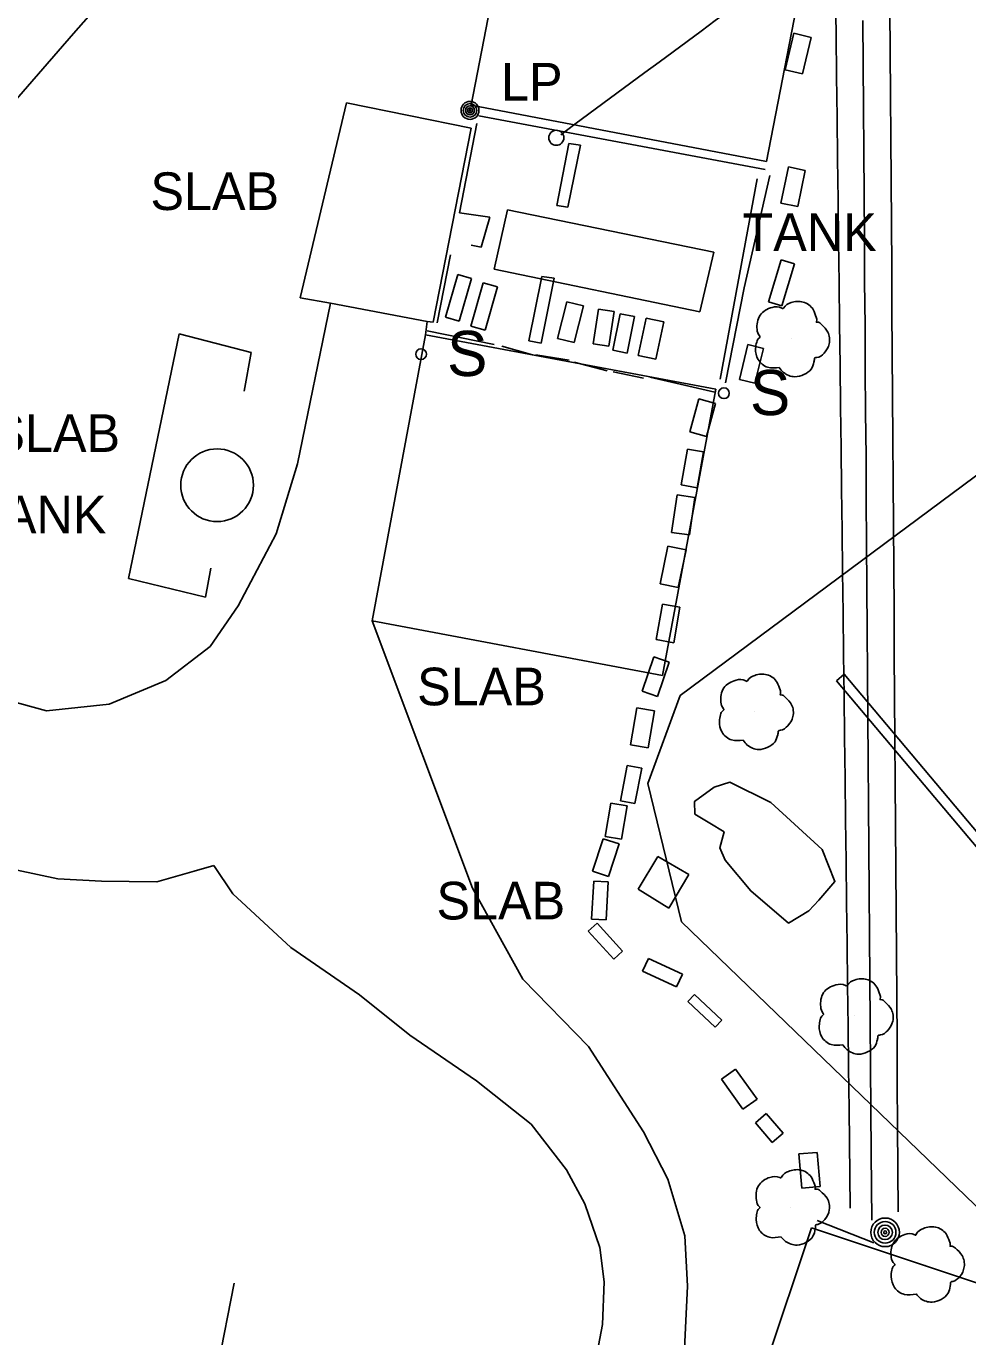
# Model space of a CAD drawing. Extents: x 368532 to 392481, y 10654822 to 10676899.
# Drawn here: x 371730.4 to 371855.4, y 10673073.1 to 10673247.1 of the extents above; entities that cross this region are included whole.
import ezdxf

# ---------------------------------------------------------------- set-up
doc = ezdxf.new("R2010")
doc.units = 0
for name, color, linetype in [('p_Catenary', 7, 'Continuous'), ('p_dtm retaining wall', 7, 'Continuous'), ('p_dtm slab', 7, 'Continuous'), ('p_road conc barrier', 7, 'Continuous'), ('p_road dirt road', 7, 'Continuous'), ('p_road guard fences', 7, 'Continuous'), ('p_structure fence', 7, 'Continuous'), ('p_structure sign', 7, 'Continuous'), ('p_structure tank', 7, 'Continuous'), ('p_structure wall', 7, 'Continuous'), ('p_utility general pole', 7, 'Continuous'), ('p_utility guy anchor', 7, 'Continuous'), ('p_veg tree', 7, 'Continuous'), ('p_veg woods', 7, 'Continuous')]:
    doc.layers.add(name, color=color, linetype=linetype)

msp = doc.modelspace()

# ---------------------------------------------------------------- linework, layer by layer
at = {"layer": 'p_Catenary'}
for points in [[(371801.39, 10673232.65), (371803.25, 10673234.03), (371805.11, 10673235.41), (371806.98, 10673236.78), (371808.84, 10673238.16), (371810.7, 10673239.53), (371812.56, 10673240.91), (371814.43, 10673242.29), (371816.29, 10673243.66), (371818.15, 10673245.04), (371820.02, 10673246.41), (371821.88, 10673247.79), (371823.74, 10673249.16), (371825.6, 10673250.54), (371827.47, 10673251.92), (371829.33, 10673253.29), (371831.19, 10673254.67), (371833.05, 10673256.04), (371834.92, 10673257.42), (371838.75, 10673260.25)], [(371837.87, 10673251.4), (371837.94, 10673245.92), (371838, 10673240.43), (371838.07, 10673234.95), (371838.14, 10673229.46), (371838.2, 10673223.97), (371838.27, 10673218.49), (371838.34, 10673213), (371838.4, 10673207.51), (371838.47, 10673202.03), (371838.54, 10673196.54), (371838.6, 10673191.05), (371838.67, 10673185.57), (371838.73, 10673180.08), (371838.8, 10673174.6), (371838.87, 10673169.11), (371838.93, 10673163.62), (371839, 10673158.14), (371839.07, 10673152.65), (371839.13, 10673147.16), (371839.2, 10673141.68), (371839.27, 10673136.19), (371839.33, 10673130.71), (371839.4, 10673125.22), (371839.47, 10673119.73), (371839.53, 10673114.25), (371839.6, 10673108.76), (371839.67, 10673103.27), (371839.82, 10673090.12)], [(371845.08, 10673249.33), (371845.12, 10673243.62), (371845.16, 10673237.92), (371845.2, 10673232.22), (371845.24, 10673226.51), (371845.28, 10673220.81), (371845.32, 10673215.11), (371845.36, 10673209.4), (371845.4, 10673203.7), (371845.44, 10673198), (371845.48, 10673192.29), (371845.52, 10673186.59), (371845.56, 10673180.89), (371845.6, 10673175.18), (371845.63, 10673169.48), (371845.67, 10673163.78), (371845.71, 10673158.07), (371845.75, 10673152.37), (371845.79, 10673146.67), (371845.83, 10673140.96), (371845.87, 10673135.26), (371845.91, 10673129.56), (371845.95, 10673123.85), (371845.99, 10673118.15), (371846.03, 10673112.45), (371846.07, 10673106.74), (371846.11, 10673101.04), (371846.15, 10673095.33), (371846.19, 10673089.63)], [(371841.47, 10673247.79), (371841.52, 10673242.01), (371841.56, 10673236.23), (371841.6, 10673230.45), (371841.65, 10673224.66), (371841.69, 10673218.88), (371841.73, 10673213.1), (371841.78, 10673207.32), (371841.82, 10673201.53), (371841.86, 10673195.75), (371841.91, 10673189.97), (371841.95, 10673184.18), (371841.99, 10673178.4), (371842.04, 10673172.62), (371842.08, 10673166.84), (371842.12, 10673161.05), (371842.17, 10673155.27), (371842.21, 10673149.49), (371842.25, 10673143.71), (371842.3, 10673137.92), (371842.34, 10673132.14), (371842.38, 10673126.36), (371842.43, 10673120.58), (371842.47, 10673114.79), (371842.51, 10673109.01), (371842.56, 10673103.23), (371842.6, 10673097.45), (371842.67, 10673088.55)]]:
    msp.add_lwpolyline(points, dxfattribs=at)
at = {"layer": 'p_dtm retaining wall'}
for p, q in [((371827.45, 10673226.8), (371822.53, 10673200.2)), ((371750.21, 10673040.62), (371758, 10673080.19))]:
    msp.add_line(p, q, dxfattribs=at)
at = {"layer": 'p_dtm slab'}
for p, q in [((371789.46, 10673236.58), (371796.67, 10673273.86)), ((371835.91, 10673266.38), (371828.7, 10673229.1)), ((371766.75, 10673210.99), (371772.91, 10673236.86)), ((371772.91, 10673236.86), (371789.49, 10673233.52)), ((371828.7, 10673229.1), (371789.46, 10673236.58)), ((371789.49, 10673233.52), (371784.44, 10673207.78)), ((371770.81, 10673210.27), (371766.75, 10673210.99)), ((371783.61, 10673207.85), (371770.81, 10673210.27)), ((371784.44, 10673207.78), (371783.61, 10673207.85)), ((371743.97, 10673173.72), (371750.69, 10673206.21)), ((371750.69, 10673206.21), (371760.28, 10673203.72)), ((371776.32, 10673168.09), (371783.42, 10673206.07)), ((371783.42, 10673206.07), (371821.98, 10673198.86)), ((371760.28, 10673203.72), (371759.32, 10673198.6)), ((371821.98, 10673198.86), (371814.87, 10673160.87)), ((371754.21, 10673171.27), (371743.97, 10673173.72)), ((371754.92, 10673175.08), (371754.21, 10673171.27)), ((371814.87, 10673160.87), (371776.32, 10673168.09)), ((371814.27, 10673136.83), (371811.65, 10673132.5)), ((371818.39, 10673134.41), (371814.27, 10673136.83)), ((371815.74, 10673129.98), (371818.39, 10673134.41)), ((371811.65, 10673132.5), (371815.74, 10673129.98)), ((371834.68, 10673087.5), (371808.16, 10673008.71)), ((371862.05, 10673078.37), (371834.68, 10673087.5))]:
    msp.add_line(p, q, dxfattribs=at)
at = {"layer": 'p_road conc barrier'}
for p, q in [((371831.16, 10673241.27), (371832.31, 10673246.11)), ((371832.31, 10673246.11), (371834.62, 10673245.57)), ((371834.62, 10673245.57), (371833.46, 10673240.72)), ((371833.46, 10673240.72), (371831.16, 10673241.27)), ((371830.6, 10673223.58), (371831.61, 10673228.38)), ((371831.61, 10673228.38), (371833.85, 10673227.91)), ((371833.85, 10673227.91), (371832.84, 10673223.11)), ((371832.84, 10673223.11), (371830.6, 10673223.58)), ((371830.64, 10673216.03), (371828.98, 10673210.48)), ((371832.4, 10673215.5), (371830.64, 10673216.03)), ((371830.73, 10673209.95), (371832.4, 10673215.5)), ((371786.07, 10673208.43), (371787.7, 10673214.07)), ((371787.7, 10673214.07), (371789.5, 10673213.55)), ((371789.5, 10673213.55), (371787.87, 10673207.91)), ((371789.42, 10673207.22), (371791.05, 10673212.98)), ((371791.05, 10673212.98), (371792.95, 10673212.44)), ((371792.95, 10673212.44), (371791.33, 10673206.69)), ((371802.18, 10673210.48), (371800.94, 10673205.6)), ((371804.39, 10673209.92), (371802.18, 10673210.48)), ((371828.98, 10673210.48), (371830.73, 10673209.95)), ((371803.15, 10673205.04), (371804.39, 10673209.92)), ((371805.68, 10673204.9), (371806.38, 10673209.48)), ((371806.38, 10673209.48), (371808.45, 10673209.16)), ((371808.45, 10673209.16), (371807.75, 10673204.58)), ((371808.29, 10673204.05), (371809.27, 10673208.88)), ((371809.27, 10673208.88), (371811.16, 10673208.5)), ((371811.16, 10673208.5), (371810.18, 10673203.66)), ((371787.87, 10673207.91), (371786.07, 10673208.43)), ((371791.33, 10673206.69), (371789.42, 10673207.22)), ((371811.67, 10673203.32), (371812.73, 10673208.31)), ((371812.73, 10673208.31), (371815.04, 10673207.82)), ((371815.04, 10673207.82), (371813.98, 10673202.83)), ((371783.62, 10673206.61), (371792.52, 10673204.79)), ((371800.94, 10673205.6), (371803.15, 10673205.04)), ((371793.55, 10673204.58), (371797.63, 10673203.43)), ((371798.06, 10673203.41), (371802.5, 10673202.72)), ((371807.75, 10673204.58), (371805.68, 10673204.9)), ((371810.18, 10673203.66), (371808.29, 10673204.05)), ((371813.98, 10673202.83), (371811.67, 10673203.32)), ((371826.23, 10673204.78), (371825.1, 10673200.14)), ((371828.3, 10673204.28), (371826.23, 10673204.78)), ((371827.16, 10673199.64), (371828.3, 10673204.28)), ((371803.16, 10673202.46), (371807.52, 10673201.31)), ((371808.33, 10673201.18), (371812.35, 10673200.34)), ((371813.22, 10673200.45), (371821.84, 10673198.48)), ((371825.1, 10673200.14), (371827.16, 10673199.64)), ((371819.71, 10673197.57), (371818.53, 10673193.19)), ((371821.91, 10673196.98), (371819.71, 10673197.57)), ((371820.73, 10673192.6), (371821.91, 10673196.98)), ((371818.53, 10673193.19), (371820.73, 10673192.6)), ((371817.36, 10673186.15), (371818.22, 10673190.92)), ((371818.22, 10673190.92), (371820.35, 10673190.53)), ((371820.35, 10673190.53), (371819.48, 10673185.76)), ((371819.48, 10673185.76), (371817.36, 10673186.15)), ((371816.81, 10673184.84), (371816.08, 10673179.84)), ((371819.19, 10673184.5), (371816.81, 10673184.84)), ((371818.46, 10673179.51), (371819.19, 10673184.5)), ((371816.08, 10673179.84), (371818.46, 10673179.51)), ((371815.61, 10673178.03), (371814.56, 10673173.04)), ((371818.02, 10673177.52), (371815.61, 10673178.03)), ((371816.96, 10673172.53), (371818.02, 10673177.52)), ((371814.56, 10673173.04), (371816.96, 10673172.53)), ((371814.9, 10673170.34), (371814.06, 10673165.61)), ((371817.2, 10673169.94), (371814.9, 10673170.34)), ((371816.37, 10673165.2), (371817.2, 10673169.94)), ((371814.06, 10673165.61), (371816.37, 10673165.2)), ((371813.73, 10673163.32), (371812.18, 10673158.77)), ((371815.79, 10673162.61), (371813.73, 10673163.32)), ((371814.23, 10673158.07), (371815.79, 10673162.61)), ((371812.18, 10673158.77), (371814.23, 10673158.07)), ((371811.46, 10673156.56), (371810.63, 10673151.65)), ((371813.82, 10673156.17), (371811.46, 10673156.56)), ((371812.99, 10673151.25), (371813.82, 10673156.17)), ((371810.63, 10673151.65), (371812.99, 10673151.25)), ((371810.19, 10673148.91), (371809.29, 10673144.22)), ((371812.13, 10673148.54), (371810.19, 10673148.91)), ((371811.23, 10673143.85), (371812.13, 10673148.54)), ((371809.29, 10673144.22), (371811.23, 10673143.85)), ((371808.01, 10673143.92), (371807.28, 10673139.48)), ((371810.19, 10673143.56), (371808.01, 10673143.92)), ((371809.46, 10673139.12), (371810.19, 10673143.56)), ((371806.99, 10673139.17), (371805.6, 10673134.86)), ((371809.11, 10673138.48), (371806.99, 10673139.17)), ((371807.28, 10673139.48), (371809.46, 10673139.12)), ((371807.72, 10673134.18), (371809.11, 10673138.48)), ((371805.6, 10673134.86), (371807.72, 10673134.18)), ((371805.75, 10673133.55), (371805.46, 10673128.5)), ((371807.68, 10673133.44), (371805.75, 10673133.55)), ((371807.39, 10673128.39), (371807.68, 10673133.44)), ((371805.46, 10673128.5), (371807.39, 10673128.39)), ((371805.01, 10673126.91), (371806.19, 10673127.97)), ((371808.4, 10673123.18), (371805.01, 10673126.91)), ((371806.19, 10673127.97), (371809.57, 10673124.24)), ((371809.57, 10673124.24), (371808.4, 10673123.18)), ((371812.24, 10673121.59), (371813.01, 10673123.26)), ((371813.01, 10673123.26), (371817.53, 10673121.18)), ((371816.76, 10673119.51), (371812.24, 10673121.59)), ((371817.53, 10673121.18), (371816.76, 10673119.51)), ((371818.25, 10673117.57), (371819.13, 10673118.51)), ((371819.13, 10673118.51), (371822.76, 10673115.11)), ((371821.88, 10673114.18), (371818.25, 10673117.57)), ((371822.76, 10673115.11), (371821.88, 10673114.18)), ((371822.7, 10673107.25), (371824.57, 10673108.6)), ((371824.57, 10673108.6), (371827.44, 10673104.61)), ((371825.57, 10673103.26), (371822.7, 10673107.25)), ((371827.44, 10673104.61), (371825.57, 10673103.26)), ((371828.65, 10673102.68), (371827.23, 10673101.45)), ((371830.89, 10673100.08), (371828.65, 10673102.68)), ((371827.23, 10673101.45), (371829.46, 10673098.86)), ((371829.46, 10673098.86), (371830.89, 10673100.08)), ((371835.43, 10673097.54), (371832.98, 10673097.33)), ((371832.98, 10673097.33), (371833.37, 10673092.78)), ((371835.81, 10673092.99), (371835.43, 10673097.54)), ((371833.37, 10673092.78), (371835.81, 10673092.99))]:
    msp.add_line(p, q, dxfattribs=at)
at = {"layer": 'p_road dirt road'}
for p, q in [((371736.67, 10673246.08), (371745.48, 10673256.18)), ((371728.51, 10673236.72), (371736.67, 10673246.08)), ((371770.81, 10673210.27), (371766.4, 10673188.93)), ((371783.61, 10673207.85), (371783.42, 10673206.07)), ((371766.4, 10673188.93), (371763.58, 10673179.65)), ((371763.58, 10673179.65), (371758.54, 10673170.12)), ((371758.54, 10673170.12), (371754.82, 10673164.69)), ((371789.65, 10673132.6), (371776.32, 10673168.09)), ((371754.82, 10673164.69), (371748.93, 10673160.19)), ((371748.93, 10673160.19), (371741.38, 10673157.05)), ((371733.06, 10673156.15), (371725.08, 10673158.38)), ((371741.38, 10673157.05), (371733.06, 10673156.15)), ((371734.58, 10673133.84), (371724.43, 10673135.99)), ((371755.32, 10673135.64), (371752.71, 10673134.88)), ((371757.81, 10673131.88), (371755.32, 10673135.64)), ((371740.39, 10673133.53), (371734.58, 10673133.84)), ((371752.71, 10673134.88), (371747.72, 10673133.44)), ((371747.72, 10673133.44), (371740.39, 10673133.53)), ((371796.35, 10673120.54), (371789.65, 10673132.6)), ((371765.52, 10673124.75), (371757.81, 10673131.88)), ((371774.63, 10673118.44), (371765.52, 10673124.75)), ((371805.05, 10673111.58), (371796.35, 10673120.54)), ((371781.35, 10673113.08), (371774.63, 10673118.44)), ((371790.18, 10673107.02), (371781.35, 10673113.08)), ((371812.37, 10673100.26), (371805.05, 10673111.58)), ((371797.46, 10673101.26), (371790.18, 10673107.02)), ((371802.12, 10673095.23), (371797.46, 10673101.26)), ((371815.58, 10673093.97), (371812.37, 10673100.26)), ((371804.56, 10673090.69), (371802.12, 10673095.23)), ((371817.87, 10673086.44), (371815.58, 10673093.97)), ((371806.57, 10673084.91), (371804.56, 10673090.69)), ((371818.2, 10673079.78), (371817.87, 10673086.44)), ((371807.13, 10673080.37), (371806.57, 10673084.91)), ((371806.9, 10673074.7), (371807.13, 10673080.37)), ((371817.71, 10673069.64), (371818.2, 10673079.78)), ((371804.45, 10673061.66), (371806.9, 10673074.7))]:
    msp.add_line(p, q, dxfattribs=at)
at = {"layer": 'p_road guard fences'}
for p, q in [((371817.23, 10673158.18), (371860.72, 10673190.51)), ((371812.94, 10673146.53), (371817.23, 10673158.18)), ((371817.41, 10673128.14), (371812.94, 10673146.53)), ((371857.66, 10673089.32), (371817.41, 10673128.14))]:
    msp.add_line(p, q, dxfattribs=at)
at = {"layer": 'p_structure fence'}
for p, q in [((371790.24, 10673234.12), (371787.91, 10673222.28)), ((371825.75, 10673212.3), (371829.16, 10673227.23)), ((371787.91, 10673222.28), (371791.94, 10673221.7)), ((371791.94, 10673221.7), (371790.82, 10673217.7)), ((371790.82, 10673217.7), (371789.46, 10673217.97)), ((371786.72, 10673216.7), (371784.96, 10673207.68)), ((371823.24, 10673199.69), (371825.75, 10673212.3))]:
    msp.add_line(p, q, dxfattribs=at)
at = {"layer": 'p_structure sign'}
for centre in [(371782.82, 10673203.51), (371823.04, 10673198.32)]:
    msp.add_circle(centre, 0.713, dxfattribs=at)
at = {"layer": 'p_structure tank'}
for p, q in [((371792.54, 10673214.81), (371794.3, 10673222.68)), ((371794.3, 10673222.68), (371821.69, 10673217.04)), ((371821.69, 10673217.04), (371819.85, 10673209.13)), ((371819.85, 10673209.13), (371792.54, 10673214.81))]:
    msp.add_line(p, q, dxfattribs=at)
msp.add_circle((371755.74, 10673186.11), 4.83, dxfattribs=at)
at = {"layer": 'p_structure wall'}
for p, q in [((371790.5, 10673235.15), (371828.53, 10673228.04)), ((371802.45, 10673231.47), (371800.85, 10673223.25)), ((371802.3, 10673223.01), (371803.99, 10673231.26)), ((371803.99, 10673231.26), (371802.45, 10673231.47)), ((371800.85, 10673223.25), (371802.3, 10673223.01)), ((371798.85, 10673213.83), (371797.13, 10673205.28)), ((371800.49, 10673213.59), (371798.85, 10673213.83)), ((371798.79, 10673204.97), (371800.49, 10673213.59)), ((371797.13, 10673205.28), (371798.79, 10673204.97)), ((371838.99, 10673161.01), (371837.98, 10673160.15)), ((371837.98, 10673160.15), (371889.03, 10673099.52)), ((371890.05, 10673100.37), (371838.99, 10673161.01)), ((371835.43, 10673088.48), (371842.97, 10673085.53))]:
    msp.add_line(p, q, dxfattribs=at)
at = {"layer": 'p_utility general pole'}
for centre, radius in [((371789.32, 10673235.88), 1.19), ((371789.32, 10673235.88), 0.901), ((371789.32, 10673235.88), 0.608), ((371789.32, 10673235.88), 0.337), ((371789.32, 10673235.88), 0.12), ((371844.45, 10673086.92), 1.9), ((371844.45, 10673086.92), 1.44), ((371844.45, 10673086.92), 0.973), ((371844.45, 10673086.92), 0.539), ((371844.45, 10673086.92), 0.192)]:
    msp.add_circle(centre, radius, dxfattribs=at)
at = {"layer": 'p_utility guy anchor'}
msp.add_circle((371800.78, 10673232.24), 1, dxfattribs=at)
at = {"layer": 'p_veg tree'}
for p, q in [((371831.96, 10673205.6), (371831.96, 10673205.6)), ((371827.16, 10673156.11), (371827.16, 10673156.11)), ((371840.41, 10673115.66), (371840.41, 10673115.66)), ((371831.94, 10673090.27), (371831.94, 10673090.27)), ((371849.86, 10673082.69), (371849.86, 10673082.69))]:
    msp.add_line(p, q, dxfattribs=at)
for points in [[(371830.4, 10673201.73), (371828.85, 10673201.78), (371827.59, 10673202.79), (371827.25, 10673204.26), (371827.39, 10673205.1), (371827.75, 10673205.7), (371827.85, 10673205.81), (371827.79, 10673205.9), (371827.44, 10673206.8), (371827.84, 10673208.68), (371829.45, 10673209.72), (371830.75, 10673209.6), (371830.88, 10673209.55), (371830.96, 10673209.64), (371831.95, 10673210.35), (371833.56, 10673210.43), (371834.9, 10673209.43), (371835.29, 10673208.41), (371835.34, 10673207.86), (371835.32, 10673207.75), (371835.42, 10673207.75), (371836.02, 10673207.43), (371836.83, 10673206.44), (371837.01, 10673204.88), (371836.35, 10673203.66), (371835.38, 10673203.06), (371835.12, 10673203.01), (371835.07, 10673202.96), (371835.06, 10673202.9), (371834.99, 10673202.45), (371834.63, 10673201.54), (371833.67, 10673200.8), (371832.44, 10673200.51), (371830.95, 10673201.1), (371830.38, 10673201.74)], [(371825.6, 10673152.25), (371824.05, 10673152.3), (371822.79, 10673153.31), (371822.45, 10673154.77), (371822.58, 10673155.62), (371822.94, 10673156.22), (371823.05, 10673156.33), (371822.99, 10673156.42), (371822.64, 10673157.31), (371823.03, 10673159.2), (371824.65, 10673160.23), (371825.94, 10673160.12), (371826.08, 10673160.07), (371826.16, 10673160.16), (371827.15, 10673160.87), (371828.76, 10673160.95), (371830.1, 10673159.94), (371830.49, 10673158.93), (371830.54, 10673158.38), (371830.52, 10673158.27), (371830.62, 10673158.27), (371831.21, 10673157.95), (371832.03, 10673156.96), (371832.21, 10673155.4), (371831.54, 10673154.18), (371830.57, 10673153.58), (371830.32, 10673153.53), (371830.26, 10673153.48), (371830.25, 10673153.42), (371830.18, 10673152.97), (371829.83, 10673152.06), (371828.87, 10673151.32), (371827.64, 10673151.03), (371826.15, 10673151.62), (371825.58, 10673152.26)], [(371838.85, 10673111.8), (371837.3, 10673111.85), (371836.04, 10673112.86), (371835.7, 10673114.32), (371835.83, 10673115.17), (371836.19, 10673115.77), (371836.3, 10673115.88), (371836.24, 10673115.97), (371835.89, 10673116.86), (371836.28, 10673118.75), (371837.9, 10673119.78), (371839.19, 10673119.67), (371839.33, 10673119.62), (371839.41, 10673119.71), (371840.4, 10673120.42), (371842.01, 10673120.5), (371843.35, 10673119.49), (371843.74, 10673118.48), (371843.79, 10673117.93), (371843.77, 10673117.82), (371843.87, 10673117.82), (371844.46, 10673117.5), (371845.28, 10673116.51), (371845.46, 10673114.95), (371844.79, 10673113.73), (371843.82, 10673113.13), (371843.57, 10673113.08), (371843.51, 10673113.03), (371843.5, 10673112.97), (371843.43, 10673112.52), (371843.08, 10673111.61), (371842.12, 10673110.87), (371840.89, 10673110.58), (371839.4, 10673111.17), (371838.83, 10673111.81)], [(371830.64, 10673086.32), (371829.09, 10673086.26), (371827.77, 10673087.18), (371827.33, 10673088.62), (371827.41, 10673089.47), (371827.73, 10673090.1), (371827.83, 10673090.21), (371827.76, 10673090.3), (371827.35, 10673091.17), (371827.62, 10673093.08), (371829.16, 10673094.22), (371830.46, 10673094.18), (371830.6, 10673094.14), (371830.67, 10673094.24), (371831.61, 10673095.01), (371833.21, 10673095.2), (371834.61, 10673094.29), (371835.08, 10673093.3), (371835.16, 10673092.76), (371835.14, 10673092.65), (371835.25, 10673092.66), (371835.86, 10673092.38), (371836.74, 10673091.44), (371837.03, 10673089.9), (371836.44, 10673088.63), (371835.52, 10673087.98), (371835.26, 10673087.9), (371835.21, 10673087.85), (371835.21, 10673087.79), (371835.17, 10673087.34), (371834.87, 10673086.41), (371833.97, 10673085.6), (371832.76, 10673085.23), (371831.24, 10673085.72), (371830.62, 10673086.32)], [(371848.57, 10673078.73), (371847.01, 10673078.68), (371845.69, 10673079.6), (371845.25, 10673081.04), (371845.33, 10673081.89), (371845.65, 10673082.51), (371845.75, 10673082.63), (371845.68, 10673082.72), (371845.27, 10673083.59), (371845.54, 10673085.5), (371847.08, 10673086.64), (371848.38, 10673086.6), (371848.52, 10673086.56), (371848.59, 10673086.66), (371849.53, 10673087.43), (371851.14, 10673087.62), (371852.54, 10673086.71), (371853, 10673085.72), (371853.08, 10673085.18), (371853.07, 10673085.07), (371853.17, 10673085.07), (371853.79, 10673084.8), (371854.66, 10673083.86), (371854.95, 10673082.32), (371854.37, 10673081.05), (371853.44, 10673080.4), (371853.19, 10673080.32), (371853.14, 10673080.27), (371853.13, 10673080.21), (371853.09, 10673079.76), (371852.8, 10673078.83), (371851.89, 10673078.02), (371850.69, 10673077.65), (371849.16, 10673078.14), (371848.55, 10673078.74)]]:
    msp.add_spline(points, degree=3, dxfattribs=at)
at = {"layer": 'p_veg woods'}
msp.add_lwpolyline([(371831.6, 10673127.98), (371826.6, 10673132.25), (371823.19, 10673136.35), (371822.5, 10673137.97), (371823.06, 10673140.11), (371821.16, 10673141.24), (371819.16, 10673142.45), (371819.15, 10673144.14), (371821.76, 10673146.02), (371823.83, 10673146.7), (371829.26, 10673144), (371836.09, 10673137.76), (371837.79, 10673133.5), (371835.63, 10673131), (371834.32, 10673129.59)], close=True, dxfattribs=at)

# ---------------------------------------------------------------- texts
at = {"layer": 'p_dtm slab'}
for p in [(371745.02, 10673222.65), (371723.9, 10673190.53), (371780.44, 10673156.89), (371783.01, 10673128.46)]:
    msp.add_text(' SLAB', height=5, dxfattribs=at).set_placement(p)
at = {"layer": 'p_structure sign'}
for p in [(371786.28, 10673200.61), (371826.5, 10673195.42)]:
    msp.add_text('S', height=6, dxfattribs=at).set_placement(p)
at = {"layer": 'p_structure tank'}
for p in [(371823.65, 10673217.2), (371721.35, 10673179.72)]:
    msp.add_text(' TANK', height=5, dxfattribs=at).set_placement(p)
at = {"layer": 'p_utility general pole'}
msp.add_text('LP', height=5, dxfattribs=at).set_placement((371793.44, 10673237.17))

doc.saveas('drawing.dxf')
